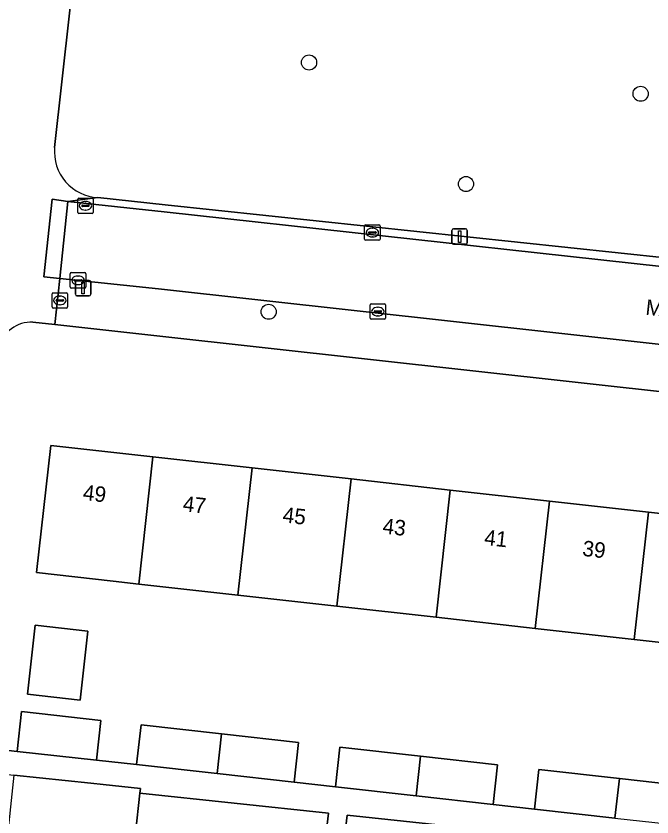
# Model space of a CAD drawing. Extents: x 161928 to 163071, y 386474 to 387428.
# Drawn here: x 162332 to 162373.1, y 387045.6 to 387097.5 of the extents above; entities that cross this region are included whole.
import ezdxf

# ---------------------------------------------------------------- set-up
doc = ezdxf.new("R2010")
doc.units = 0
for name, color, linetype in [('IMGEO_Boom', 7, 'Continuous'), ('IMGEO_Brandkraan', 7, 'Continuous'), ('IMGEO_Erf', 7, 'Continuous'), ('IMGEO_Groenvoorziening', 7, 'Continuous'), ('IMGEO_Kolk', 7, 'Continuous'), ('IMGEO_Lichtmast', 7, 'Continuous'), ('IMGEO_Openbare_ruimte_label', 7, 'Continuous'), ('IMGEO_Pand', 7, 'Continuous'), ('IMGEO_Pand_nummerreeks', 7, 'Continuous'), ('IMGEO_Rijbaan_lokaal_open', 7, 'Continuous'), ('IMGEO_Voetpad_open', 7, 'Continuous')]:
    doc.layers.add(name, color=color, linetype=linetype)

msp = doc.modelspace()

# ---------------------------------------------------------------- linework, layer by layer
at = {"layer": 'IMGEO_Boom'}
for centre in [(162350.966, 387094.474), (162372.412, 387092.452), (162361.117, 387086.607), (162348.351, 387078.34)]:
    msp.add_circle(centre, 0.489, dxfattribs=at)
at = {"layer": 'IMGEO_Brandkraan'}
for p, q in [((162334.346, 387078.65), (162334.346, 387079.502)), ((162334.421, 387079.576), (162335.273, 387079.576)), ((162334.648, 387079.119), (162335.046, 387079.119)), ((162334.834, 387079.356), (162334.859, 387079.356)), ((162335.347, 387079.502), (162335.347, 387078.65)), ((162334.605, 387079.07), (162334.605, 387079.082)), ((162335.043, 387079.033), (162334.645, 387079.033)), ((162334.857, 387078.796), (162334.832, 387078.796)), ((162335.089, 387079.082), (162335.089, 387079.07)), ((162335.273, 387078.576), (162334.421, 387078.576))]:
    msp.add_line(p, q, dxfattribs=at)
for points in [[(162334.346, 387078.65), (162334.346, 387079.502)], [(162334.421, 387079.576), (162335.273, 387079.576)], [(162335.347, 387079.502), (162335.347, 387078.65)], [(162335.273, 387078.576), (162334.421, 387078.576)]]:
    msp.add_lwpolyline(points, dxfattribs=at)
for centre, radius, start, end in [((162334.423, 387079.5), 0.0765, 91.552, 178.448), ((162334.423, 387079.5), 0.0765, 91.552, 178.448), ((162334.645, 387079.079), 0.0403, 85.8775, 175.7526), ((162335.05, 387079.081), 0.0386, 1.7309, 96.639), ((162335.271, 387079.5), 0.0765, 1.552, 88.448), ((162335.271, 387079.5), 0.0765, 1.552, 88.448), ((162334.423, 387078.652), 0.0765, 181.552, 268.448), ((162334.423, 387078.652), 0.0765, 181.552, 268.448), ((162334.642, 387079.069), 0.0366, 178.938, 274.7102), ((162335.046, 387079.076), 0.043, 264.8664, 352.4533), ((162335.271, 387078.652), 0.0765, 271.552, 358.448), ((162335.271, 387078.652), 0.0765, 271.552, 358.448)]:
    msp.add_arc(centre, radius, start, end, dxfattribs=at)
for centre, major_axis, ratio, start_param, end_param in [((162334.833, 387079.076), (-0.387, 0.002), 0.722429, 4.712389, 7.853982), ((162334.858, 387079.076), (-0.39, 0.002), 0.717154, 1.570796, 4.712389)]:
    msp.add_ellipse(centre, major_axis=major_axis, ratio=ratio, start_param=start_param, end_param=end_param, dxfattribs=at)
at = {"layer": 'IMGEO_Erf'}
for points in [[(162388.82, 387071.504), (162341.124, 387076.792), (162334.524, 387077.515), (162333.106, 387077.67)], [(162330.948, 387075.999), (162328.119, 387050.323), (162332.086, 387049.886), (162332.374, 387052.463), (162337.499, 387051.89), (162337.21, 387049.312), (162339.813, 387049.031), (162340.1, 387051.595), (162345.312, 387051.012), (162350.287, 387050.455), (162350, 387047.891), (162352.677, 387047.591), (162352.964, 387050.155), (162358.176, 387049.572), (162363.151, 387049.015), (162362.864, 387046.451), (162365.541, 387046.151), (162365.828, 387048.715), (162371.04, 387048.132), (162376.015, 387047.575)], [(162351.712, 387041.504), (162352.218, 387045.884), (162340.023, 387047.186), (162339.745, 387044.584)], [(162377.705, 387043.164), (162353.42, 387045.756), (162352.923, 387041.317)]]:
    msp.add_lwpolyline(points, dxfattribs=at)
for points in [[(162346.36, 387059.996), (162339.95, 387060.714), (162338.304, 387060.898), (162333.335, 387061.454), (162334.257, 387069.691), (162340.871, 387068.951), (162347.281, 387068.233), (162353.691, 387067.516), (162360.102, 387066.798), (162366.512, 387066.081), (162372.922, 387065.363), (162379.332, 387064.646), (162385.95, 387063.905), (162385.394, 387058.937), (162385.028, 387055.668), (162378.411, 387056.409), (162372.001, 387057.126), (162365.591, 387057.844), (162359.181, 387058.561), (162352.77, 387059.279)], [(162336.659, 387057.673), (162336.158, 387053.199), (162332.754, 387053.58), (162333.255, 387058.054)]]:
    msp.add_lwpolyline(points, close=True, dxfattribs=at)
msp.add_arc((162332.994, 387075.586), 2.087, 86.9259, 168.5773, dxfattribs=at)
at = {"layer": 'IMGEO_Groenvoorziening'}
for points in [[(162342.408, 387159.959), (162340.833, 387145.801), (162334.51, 387088.969)], [(162337.308, 387085.735), (162341.656, 387085.272), (162387.241, 387080.429), (162387.505, 387080.407), (162387.77, 387080.408), (162388.034, 387080.433), (162388.295, 387080.481), (162388.55, 387080.553), (162388.798, 387080.647), (162389.037, 387080.763), (162389.264, 387080.9), (162389.478, 387081.056), (162389.677, 387081.231), (162389.86, 387081.423), (162390.025, 387081.631), (162390.171, 387081.852), (162390.296, 387082.086), (162390.4, 387082.33), (162390.482, 387082.582), (162390.541, 387082.841), (162390.577, 387083.104), (162390.58, 387083.145), (162393.8, 387111.915), (162398.515, 387154.048)]]:
    msp.add_lwpolyline(points, dxfattribs=at)
msp.add_arc((162337.455, 387088.69), 2.958, 174.5837, 267.1479, dxfattribs=at)
at = {"layer": 'IMGEO_Kolk'}
for p, q in [((162336.004, 387084.774), (162336.004, 387085.626)), ((162336.079, 387085.7), (162336.931, 387085.7)), ((162336.492, 387085.48), (162336.517, 387085.48)), ((162337.005, 387085.626), (162337.005, 387084.774)), ((162336.263, 387085.194), (162336.263, 387085.206)), ((162336.701, 387085.157), (162336.303, 387085.157)), ((162336.306, 387085.243), (162336.704, 387085.243)), ((162336.515, 387084.92), (162336.49, 387084.92)), ((162336.747, 387085.206), (162336.747, 387085.194)), ((162336.931, 387084.7), (162336.079, 387084.7)), ((162354.559, 387083.039), (162354.559, 387083.891)), ((162354.634, 387083.965), (162355.486, 387083.965)), ((162355.56, 387083.891), (162355.56, 387083.039)), ((162354.818, 387083.459), (162354.818, 387083.471)), ((162355.256, 387083.422), (162354.858, 387083.422)), ((162354.861, 387083.508), (162355.259, 387083.508)), ((162355.047, 387083.745), (162355.072, 387083.745)), ((162355.302, 387083.471), (162355.302, 387083.459)), ((162355.486, 387082.965), (162354.634, 387082.965)), ((162355.07, 387083.185), (162355.045, 387083.185)), ((162335.521, 387079.948), (162335.521, 387080.8)), ((162335.596, 387080.874), (162336.448, 387080.874)), ((162336.522, 387080.8), (162336.522, 387079.948)), ((162335.78, 387080.368), (162335.78, 387080.38)), ((162336.218, 387080.331), (162335.82, 387080.331)), ((162335.823, 387080.417), (162336.221, 387080.417)), ((162336.009, 387080.654), (162336.034, 387080.654)), ((162336.264, 387080.38), (162336.264, 387080.368)), ((162336.448, 387079.874), (162335.596, 387079.874)), ((162336.032, 387080.094), (162336.007, 387080.094)), ((162354.914, 387077.928), (162354.914, 387078.78)), ((162354.989, 387078.854), (162355.841, 387078.854)), ((162355.402, 387078.634), (162355.427, 387078.634)), ((162355.915, 387078.78), (162355.915, 387077.928)), ((162355.173, 387078.348), (162355.173, 387078.36)), ((162355.611, 387078.311), (162355.213, 387078.311)), ((162355.216, 387078.397), (162355.614, 387078.397)), ((162355.425, 387078.074), (162355.4, 387078.074)), ((162355.657, 387078.36), (162355.657, 387078.348)), ((162355.841, 387077.854), (162354.989, 387077.854))]:
    msp.add_line(p, q, dxfattribs=at)
for points in [[(162336.004, 387084.774), (162336.004, 387085.626)], [(162336.079, 387085.7), (162336.931, 387085.7)], [(162337.005, 387085.626), (162337.005, 387084.774)], [(162336.931, 387084.7), (162336.079, 387084.7)], [(162354.559, 387083.039), (162354.559, 387083.891)], [(162354.634, 387083.965), (162355.486, 387083.965)], [(162355.56, 387083.891), (162355.56, 387083.039)], [(162355.486, 387082.965), (162354.634, 387082.965)], [(162335.521, 387079.948), (162335.521, 387080.8)], [(162335.596, 387080.874), (162336.448, 387080.874)], [(162336.522, 387080.8), (162336.522, 387079.948)], [(162336.448, 387079.874), (162335.596, 387079.874)], [(162354.914, 387077.928), (162354.914, 387078.78)], [(162354.989, 387078.854), (162355.841, 387078.854)], [(162355.915, 387078.78), (162355.915, 387077.928)], [(162355.841, 387077.854), (162354.989, 387077.854)]]:
    msp.add_lwpolyline(points, dxfattribs=at)
for centre, radius, start, end in [((162336.081, 387085.624), 0.0765, 91.552, 178.448), ((162336.081, 387085.624), 0.0765, 91.552, 178.448), ((162336.929, 387085.624), 0.0765, 1.552, 88.448), ((162336.929, 387085.624), 0.0765, 1.552, 88.448), ((162336.303, 387085.203), 0.0403, 85.8775, 175.7526), ((162336.3, 387085.193), 0.0366, 178.938, 274.7102), ((162336.704, 387085.2), 0.043, 264.8664, 352.4533), ((162336.708, 387085.205), 0.0386, 1.7309, 96.639), ((162336.081, 387084.776), 0.0765, 181.552, 268.448), ((162336.081, 387084.776), 0.0765, 181.552, 268.448), ((162336.929, 387084.776), 0.0765, 271.552, 358.448), ((162336.929, 387084.776), 0.0765, 271.552, 358.448), ((162354.636, 387083.889), 0.0765, 91.552, 178.448), ((162354.636, 387083.889), 0.0765, 91.552, 178.448), ((162355.484, 387083.889), 0.0765, 1.552, 88.448), ((162355.484, 387083.889), 0.0765, 1.552, 88.448), ((162354.858, 387083.468), 0.0403, 85.8775, 175.7526), ((162354.855, 387083.458), 0.0366, 178.938, 274.7102), ((162355.259, 387083.465), 0.043, 264.8664, 352.4533), ((162355.263, 387083.47), 0.0386, 1.7309, 96.639), ((162354.636, 387083.041), 0.0765, 181.552, 268.448), ((162354.636, 387083.041), 0.0765, 181.552, 268.448), ((162355.484, 387083.041), 0.0765, 271.552, 358.448), ((162355.484, 387083.041), 0.0765, 271.552, 358.448), ((162335.598, 387080.798), 0.0765, 91.552, 178.448), ((162335.598, 387080.798), 0.0765, 91.552, 178.448), ((162336.446, 387080.798), 0.0765, 1.552, 88.448), ((162336.446, 387080.798), 0.0765, 1.552, 88.448), ((162335.82, 387080.377), 0.0403, 85.8775, 175.7526), ((162335.817, 387080.367), 0.0366, 178.938, 274.7102), ((162336.221, 387080.374), 0.043, 264.8664, 352.4533), ((162336.225, 387080.379), 0.0386, 1.7309, 96.639), ((162335.598, 387079.95), 0.0765, 181.552, 268.448), ((162335.598, 387079.95), 0.0765, 181.552, 268.448), ((162336.446, 387079.95), 0.0765, 271.552, 358.448), ((162336.446, 387079.95), 0.0765, 271.552, 358.448), ((162354.991, 387078.778), 0.0765, 91.552, 178.448), ((162354.991, 387078.778), 0.0765, 91.552, 178.448), ((162355.839, 387078.778), 0.0765, 1.552, 88.448), ((162355.839, 387078.778), 0.0765, 1.552, 88.448), ((162355.213, 387078.357), 0.0403, 85.8775, 175.7526), ((162355.21, 387078.347), 0.0366, 178.938, 274.7102), ((162355.614, 387078.354), 0.043, 264.8664, 352.4533), ((162355.618, 387078.359), 0.0386, 1.7309, 96.639), ((162354.991, 387077.93), 0.0765, 181.552, 268.448), ((162354.991, 387077.93), 0.0765, 181.552, 268.448), ((162355.839, 387077.93), 0.0765, 271.552, 358.448), ((162355.839, 387077.93), 0.0765, 271.552, 358.448)]:
    msp.add_arc(centre, radius, start, end, dxfattribs=at)
for centre, major_axis, ratio, start_param, end_param in [((162336.491, 387085.2), (-0.387, 0.002), 0.722429, 4.712389, 7.853982), ((162336.516, 387085.2), (-0.39, 0.002), 0.717154, 1.570796, 4.712389), ((162355.046, 387083.465), (-0.387, 0.002), 0.722429, 4.712389, 7.853982), ((162355.071, 387083.465), (-0.39, 0.002), 0.717154, 1.570796, 4.712389), ((162336.008, 387080.374), (-0.387, 0.002), 0.722429, 4.712389, 7.853982), ((162336.033, 387080.374), (-0.39, 0.002), 0.717154, 1.570796, 4.712389), ((162355.401, 387078.354), (-0.387, 0.002), 0.722429, 4.712389, 7.853982), ((162355.426, 387078.354), (-0.39, 0.002), 0.717154, 1.570796, 4.712389)]:
    msp.add_ellipse(centre, major_axis=major_axis, ratio=ratio, start_param=start_param, end_param=end_param, dxfattribs=at)
at = {"layer": 'IMGEO_Lichtmast'}
for p, q in [((162360.205, 387082.808), (162360.205, 387083.608)), ((162360.205, 387083.608), (162360.205, 387082.808)), ((162360.305, 387083.708), (162361.095, 387083.708)), ((162361.095, 387083.708), (162360.305, 387083.708)), ((162361.195, 387083.608), (162361.195, 387082.808)), ((162361.195, 387082.808), (162361.195, 387083.608)), ((162361.095, 387082.708), (162360.305, 387082.708)), ((162360.305, 387082.708), (162361.095, 387082.708)), ((162335.855, 387079.471), (162335.855, 387080.271)), ((162335.855, 387080.271), (162335.855, 387079.471)), ((162335.955, 387080.371), (162336.745, 387080.371)), ((162336.745, 387080.371), (162335.955, 387080.371)), ((162336.845, 387080.271), (162336.845, 387079.471)), ((162336.845, 387079.471), (162336.845, 387080.271)), ((162336.745, 387079.371), (162335.955, 387079.371)), ((162335.955, 387079.371), (162336.745, 387079.371))]:
    msp.add_line(p, q, dxfattribs=at)
for points in [[(162360.625, 387083.583), (162360.775, 387083.583), (162360.775, 387082.833), (162360.625, 387082.833), (162360.625, 387083.583)], [(162336.275, 387080.246), (162336.425, 387080.246), (162336.425, 387079.496), (162336.275, 387079.496), (162336.275, 387080.246)]]:
    msp.add_lwpolyline(points, dxfattribs=at)
for centre, start, end in [((162360.305, 387083.608), 90, 180), ((162360.305, 387083.608), 90, 180), ((162361.095, 387083.608), 0, 90), ((162361.095, 387083.608), 360, 90), ((162360.305, 387082.808), 180, 270), ((162360.305, 387082.808), 180, 270), ((162361.095, 387082.808), 270, 0), ((162361.095, 387082.808), 270, 0), ((162335.955, 387080.271), 90, 180), ((162335.955, 387080.271), 90, 180), ((162336.745, 387080.271), 0, 90), ((162336.745, 387080.271), 360, 90), ((162335.955, 387079.471), 180, 270), ((162335.955, 387079.471), 180, 270), ((162336.745, 387079.471), 270, 0), ((162336.745, 387079.471), 270, 0)]:
    msp.add_arc(centre, 0.1, start, end, dxfattribs=at)
at = {"layer": 'IMGEO_Pand'}
for points in [[(162340.871, 387068.951), (162334.257, 387069.691), (162333.335, 387061.454), (162338.304, 387060.898), (162339.95, 387060.714)], [(162347.281, 387068.233), (162340.871, 387068.951), (162339.95, 387060.714), (162346.36, 387059.996)], [(162346.36, 387059.996), (162352.77, 387059.279), (162353.691, 387067.516), (162347.281, 387068.233)], [(162360.102, 387066.798), (162353.691, 387067.516), (162352.77, 387059.279), (162359.181, 387058.561)], [(162366.512, 387066.081), (162360.102, 387066.798), (162359.181, 387058.561), (162365.591, 387057.844)], [(162365.591, 387057.844), (162372.001, 387057.126), (162372.922, 387065.363), (162366.512, 387066.081)], [(162379.332, 387064.646), (162372.922, 387065.363), (162372.001, 387057.126), (162378.411, 387056.409)], [(162336.659, 387057.673), (162333.255, 387058.054), (162332.754, 387053.58), (162336.158, 387053.199)], [(162337.499, 387051.89), (162332.374, 387052.463), (162332.086, 387049.886), (162337.21, 387049.312)], [(162340.1, 387051.595), (162339.813, 387049.031), (162345.025, 387048.448), (162345.312, 387051.012)], [(162350, 387047.891), (162350.287, 387050.455), (162345.312, 387051.012), (162345.025, 387048.448)], [(162352.964, 387050.155), (162352.677, 387047.591), (162357.889, 387047.008), (162358.176, 387049.572)], [(162362.864, 387046.451), (162363.151, 387049.015), (162358.176, 387049.572), (162357.889, 387047.008)], [(162371.04, 387048.132), (162365.828, 387048.715), (162365.541, 387046.151), (162370.753, 387045.568)], [(162340.546, 387044.498), (162339.745, 387044.584), (162340.023, 387047.186), (162340.054, 387047.479), (162337.639, 387047.737), (162336.843, 387047.822), (162331.871, 387048.353), (162330.902, 387039.295), (162339.851, 387038.338)], [(162370.753, 387045.568), (162375.728, 387045.011), (162376.015, 387047.575), (162371.04, 387048.132)]]:
    msp.add_lwpolyline(points, close=True, dxfattribs=at)
at = {"layer": 'IMGEO_Rijbaan_lokaal_open'}
for points in [[(162341.591, 387084.818), (162335.367, 387085.487), (162334.853, 387080.497), (162341.235, 387079.825), (162431.364, 387069.839), (162435.133, 387069.415), (162443.058, 387068.524)], [(162449.032, 387060.909), (162454.054, 387060.362), (162455.299, 387072.312), (162426.496, 387075.466), (162426.317, 387075.479), (162341.591, 387084.818)]]:
    msp.add_lwpolyline(points, dxfattribs=at)
at = {"layer": 'IMGEO_Voetpad_open'}
for points in [[(162334.51, 387088.969), (162340.833, 387145.801), (162342.408, 387159.959)], [(162333.106, 387077.67), (162334.524, 387077.515), (162334.853, 387080.497), (162333.818, 387080.608), (162334.344, 387085.631), (162335.367, 387085.487), (162337.308, 387085.735)], [(162387.241, 387080.429), (162341.656, 387085.272), (162337.308, 387085.735), (162335.367, 387085.487), (162341.591, 387084.818), (162426.317, 387075.479)], [(162341.235, 387079.825), (162334.853, 387080.497), (162334.524, 387077.515), (162341.124, 387076.792), (162388.82, 387071.504), (162390.363, 387071.333), (162431.215, 387066.803), (162444.022, 387065.364)], [(162443.058, 387068.524), (162435.133, 387069.415), (162431.364, 387069.839), (162341.235, 387079.825)], [(162370.753, 387045.568), (162365.541, 387046.151), (162362.864, 387046.451), (162357.889, 387047.008), (162352.677, 387047.591), (162350, 387047.891), (162345.025, 387048.448), (162339.813, 387049.031), (162337.21, 387049.312), (162332.086, 387049.886), (162328.119, 387050.323), (162327.95, 387048.785), (162331.871, 387048.353), (162336.843, 387047.822), (162337.639, 387047.737), (162340.054, 387047.479), (162340.023, 387047.186), (162352.218, 387045.884), (162351.712, 387041.504)], [(162352.923, 387041.317), (162353.42, 387045.756), (162377.705, 387043.164)]]:
    msp.add_lwpolyline(points, dxfattribs=at)
msp.add_lwpolyline([(162333.818, 387080.608), (162334.853, 387080.497), (162335.367, 387085.487), (162334.344, 387085.631)], close=True, dxfattribs=at)
for centre, radius, start, end in [((162337.455, 387088.69), 2.958, 174.5837, 267.1479), ((162332.994, 387075.586), 2.087, 86.9259, 168.5773)]:
    msp.add_arc(centre, radius, start, end, dxfattribs=at)

# ---------------------------------------------------------------- texts
at = {"layer": 'IMGEO_Openbare_ruimte_label'}
msp.add_text('Meteoorstraat', height=1, rotation=353.6851, dxfattribs=at).set_placement((162372.696, 387078.155))
at = {"layer": 'IMGEO_Pand_nummerreeks'}
for s, p in [('49', (162336.302, 387066.162)), ('47', (162342.764, 387065.439)), ('45', (162349.225, 387064.716)), ('43', (162355.687, 387063.993)), ('41', (162362.261, 387063.256)), ('39', (162368.61, 387062.546))]:
    msp.add_text(s, height=1, rotation=353.6135, dxfattribs=at).set_placement(p)

doc.saveas('drawing.dxf')
